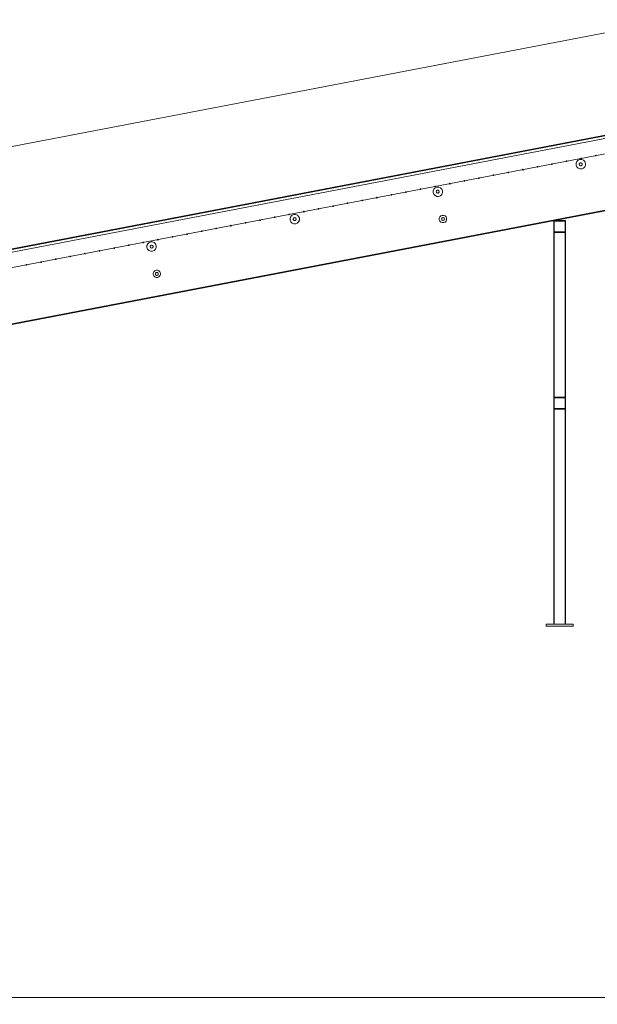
# Model space of a CAD drawing. Header units: millimetres. Extents: x -4395 to 65662, y -65530 to 6847.
# Tile 929 of 1034: x 36567 to 40453, y -2545 to 4080. Entities that reach past the tile are written whole.
import ezdxf

# ---------------------------------------------------------------- set-up
doc = ezdxf.new("R2010")
doc.units = ezdxf.units.MM
doc.layers.add('COTAS_P', color=1, linetype='Continuous', lineweight=0)
doc.layers.add('lateral_C03', color=7, linetype='Continuous', lineweight=0)
doc.dimstyles.new('R19_100', dxfattribs={"dimtxt": 250, "dimasz": 150, "dimexe": 150, "dimexo": 80, "dimgap": 100, "dimtad": 1, "dimtih": 1, "dimtoh": 1, "dimdsep": 46, "dimcen": 0.09, "dimadec": 0, "dimazin": 0, "dimtfac": 1, "dimtdec": 4, "dimtofl": 0, "dimtmove": 0, "dimatfit": 3, "dimfxl": 1, "dimtolj": 1, "dimtzin": 0, "dimarcsym": 0})

# ---------------------------------------------------------------- blocks, each defined once
blk = doc.blocks.new('DIM_R33_10')
at = {"layer": 'COTAS_P'}
for p, q in [((27230.5, 1444.9), (40881.6, 4063.8)), ((40881.6, 4063.8), (40725.8, 4079.7)), ((40881.6, 4063.8), (40742.7, 3991.3)), ((41051.1, 3179.9), (40881.6, 4063.8)), ((27230.5, 1444.9), (27369.3, 1517.3)), ((27400.1, 561), (27230.5, 1444.9)), ((27230.5, 1444.9), (27386.3, 1428.9))]:
    blk.add_line(p, q, dxfattribs=at)
blk.add_text('13900 P', height=250, rotation=10.86, dxfattribs=at).set_placement((34037.2, 2852.5))
blk = doc.blocks.new('DIM_R33_30')
at = {"layer": 'COTAS_P'}
for p, q in [((112.7, 0), (112.7, -2500)), ((65298.1, 0), (65298.1, -2500)), ((112.7, -2500), (262.7, -2455)), ((112.7, -2500), (65298.1, -2500)), ((112.7, -2500), (262.7, -2545)), ((65298.1, -2500), (65148.1, -2455)), ((65298.1, -2500), (65148.1, -2545))]:
    blk.add_line(p, q, dxfattribs=at)
blk.add_text('65185.39 P', height=250, dxfattribs=at).set_placement((32705.4, -2400))

msp = doc.modelspace()

# ---------------------------------------------------------------- linework, layer by layer
at = {"layer": 'lateral_C03'}
for p, q in [((27259.655, 762.147), (41107.13, 3418.726)), ((27260.408, 758.219), (41107.884, 3414.798)), ((27391.471, 765.035), (40890.305, 3354.728)), ((27410.689, 664.861), (40909.523, 3254.555)), ((40244.543, 3128.781), (40244.157, 3126.907)), ((40244.157, 3126.907), (40245.209, 3125.309)), ((40246.141, 3129.833), (40244.543, 3128.781)), ((40245.209, 3125.309), (40247.083, 3124.923)), ((40248.015, 3129.447), (40246.141, 3129.833)), ((40247.083, 3124.923), (40248.681, 3125.975)), ((40249.067, 3127.849), (40248.015, 3129.447)), ((40248.681, 3125.975), (40249.067, 3127.849)), ((40315.674, 3124.975), (40310.818, 3113.472)), ((40324.563, 3133.743), (40315.674, 3124.975)), ((40336.13, 3138.443), (40324.563, 3133.743)), ((40336.661, 3115.368), (40333.883, 3112.628)), ((40348.616, 3138.358), (40336.13, 3138.443)), ((40340.276, 3116.837), (40336.661, 3115.368)), ((40344.177, 3116.81), (40340.276, 3116.837)), ((40342.752, 3147.622), (40342.366, 3145.748)), ((40342.366, 3145.748), (40343.418, 3144.15)), ((40344.35, 3148.674), (40342.752, 3147.622)), ((40343.418, 3144.15), (40345.292, 3143.764)), ((40347.772, 3115.292), (40344.177, 3116.81)), ((40346.224, 3148.288), (40344.35, 3148.674)), ((40345.292, 3143.764), (40346.89, 3144.816)), ((40347.276, 3146.69), (40346.224, 3148.288)), ((40346.89, 3144.816), (40347.276, 3146.69)), ((40350.512, 3112.515), (40347.772, 3115.292)), ((40360.119, 3133.501), (40348.616, 3138.358)), ((40368.887, 3124.612), (40360.119, 3133.501)), ((40373.586, 3113.045), (40368.887, 3124.612)), ((40440.961, 3166.463), (40440.575, 3164.589)), ((40440.575, 3164.589), (40441.627, 3162.991)), ((40442.559, 3167.515), (40440.961, 3166.463)), ((40441.627, 3162.991), (40443.501, 3162.605)), ((40444.433, 3167.129), (40442.559, 3167.515)), ((40443.501, 3162.605), (40445.099, 3163.657)), ((40445.485, 3165.531), (40444.433, 3167.129)), ((40445.099, 3163.657), (40445.485, 3165.531)), ((39851.707, 3053.417), (39851.32, 3051.543)), ((39851.32, 3051.543), (39852.373, 3049.945)), ((39853.305, 3054.47), (39851.707, 3053.417)), ((39852.373, 3049.945), (39854.247, 3049.559)), ((39855.179, 3054.083), (39853.305, 3054.47)), ((39854.247, 3049.559), (39855.845, 3050.611)), ((39856.231, 3052.485), (39855.179, 3054.083)), ((39855.845, 3050.611), (39856.231, 3052.485)), ((39949.916, 3072.258), (39949.53, 3070.384)), ((39949.53, 3070.384), (39950.582, 3068.786)), ((39951.514, 3073.31), (39949.916, 3072.258)), ((39950.582, 3068.786), (39952.456, 3068.4)), ((39953.388, 3072.924), (39951.514, 3073.31)), ((39952.456, 3068.4), (39954.054, 3069.452)), ((39954.44, 3071.326), (39953.388, 3072.924)), ((39954.054, 3069.452), (39954.44, 3071.326)), ((40048.125, 3091.099), (40047.739, 3089.225)), ((40047.739, 3089.225), (40048.791, 3087.627)), ((40049.723, 3092.151), (40048.125, 3091.099)), ((40048.791, 3087.627), (40050.665, 3087.241)), ((40051.597, 3091.765), (40049.723, 3092.151)), ((40050.665, 3087.241), (40052.263, 3088.293)), ((40052.649, 3090.167), (40051.597, 3091.765)), ((40052.263, 3088.293), (40052.649, 3090.167)), ((40146.334, 3109.94), (40145.948, 3108.066)), ((40145.948, 3108.066), (40147, 3106.468)), ((40147.932, 3110.992), (40146.334, 3109.94)), ((40147, 3106.468), (40148.874, 3106.082)), ((40149.806, 3110.606), (40147.932, 3110.992)), ((40148.874, 3106.082), (40150.472, 3107.134)), ((40150.858, 3109.008), (40149.806, 3110.606)), ((40150.472, 3107.134), (40150.858, 3109.008)), ((40310.818, 3113.472), (40310.733, 3100.987)), ((40310.733, 3100.987), (40315.432, 3089.419)), ((40315.432, 3089.419), (40324.201, 3080.53)), ((40324.201, 3080.53), (40335.703, 3075.674)), ((40332.365, 3109.033), (40332.339, 3105.132)), ((40332.339, 3105.132), (40333.807, 3101.517)), ((40333.883, 3112.628), (40332.365, 3109.033)), ((40333.807, 3101.517), (40336.547, 3098.739)), ((40335.703, 3075.674), (40348.189, 3075.589)), ((40336.547, 3098.739), (40340.142, 3097.221)), ((40340.142, 3097.221), (40344.044, 3097.195)), ((40344.044, 3097.195), (40347.659, 3098.663)), ((40347.659, 3098.663), (40350.436, 3101.404)), ((40348.189, 3075.589), (40359.756, 3080.288)), ((40350.436, 3101.404), (40351.954, 3104.998)), ((40351.981, 3108.9), (40350.512, 3112.515)), ((40351.954, 3104.998), (40351.981, 3108.9)), ((40359.756, 3080.288), (40368.645, 3089.057)), ((40368.645, 3089.057), (40373.502, 3100.559)), ((40373.502, 3100.559), (40373.586, 3113.045)), ((39557.079, 2996.894), (39556.693, 2995.02)), ((39556.693, 2995.02), (39557.745, 2993.422)), ((39558.678, 2997.947), (39557.079, 2996.894)), ((39557.745, 2993.422), (39559.62, 2993.036)), ((39560.552, 2997.56), (39558.678, 2997.947)), ((39559.62, 2993.036), (39561.218, 2994.088)), ((39561.604, 2995.962), (39560.552, 2997.56)), ((39561.218, 2994.088), (39561.604, 2995.962)), ((39655.288, 3015.735), (39654.902, 3013.861)), ((39654.902, 3013.861), (39655.955, 3012.263)), ((39656.887, 3016.788), (39655.288, 3015.735)), ((39655.955, 3012.263), (39657.829, 3011.877)), ((39658.761, 3016.401), (39656.887, 3016.788)), ((39657.829, 3011.877), (39659.427, 3012.929)), ((39659.813, 3014.803), (39658.761, 3016.401)), ((39659.427, 3012.929), (39659.813, 3014.803)), ((39753.497, 3034.576), (39753.111, 3032.702)), ((39753.111, 3032.702), (39754.164, 3031.104)), ((39755.096, 3035.629), (39753.497, 3034.576)), ((39754.164, 3031.104), (39756.038, 3030.718)), ((39756.97, 3035.242), (39755.096, 3035.629)), ((39756.038, 3030.718), (39757.636, 3031.77)), ((39758.022, 3033.644), (39756.97, 3035.242)), ((39757.636, 3031.77), (39758.022, 3033.644)), ((27353.106, 275.03), (41200.582, 2931.609)), ((27353.86, 271.102), (41201.335, 2927.681)), ((39164.243, 2921.53), (39163.857, 2919.656)), ((39163.857, 2919.656), (39164.909, 2918.058)), ((39165.841, 2922.583), (39164.243, 2921.53)), ((39164.909, 2918.058), (39166.783, 2917.672)), ((39167.715, 2922.197), (39165.841, 2922.583)), ((39166.783, 2917.672), (39168.382, 2918.724)), ((39168.768, 2920.598), (39167.715, 2922.197)), ((39168.382, 2918.724), (39168.768, 2920.598)), ((39262.452, 2940.371), (39262.066, 2938.497)), ((39262.066, 2938.497), (39263.118, 2936.899)), ((39264.05, 2941.424), (39262.452, 2940.371)), ((39263.118, 2936.899), (39264.992, 2936.513)), ((39265.924, 2941.038), (39264.05, 2941.424)), ((39264.992, 2936.513), (39266.591, 2937.565)), ((39266.977, 2939.439), (39265.924, 2941.038)), ((39266.591, 2937.565), (39266.977, 2939.439)), ((39348.369, 2928.83), (39348.284, 2916.345)), ((39348.284, 2916.345), (39352.984, 2904.777)), ((39353.226, 2940.333), (39348.369, 2928.83)), ((39362.114, 2949.101), (39353.226, 2940.333)), ((39360.661, 2959.212), (39360.275, 2957.338)), ((39360.275, 2957.338), (39361.327, 2955.74)), ((39362.259, 2960.265), (39360.661, 2959.212)), ((39361.327, 2955.74), (39363.201, 2955.354)), ((39373.682, 2953.801), (39362.114, 2949.101)), ((39364.133, 2959.879), (39362.259, 2960.265)), ((39363.201, 2955.354), (39364.8, 2956.406)), ((39365.186, 2958.28), (39364.133, 2959.879)), ((39364.8, 2956.406), (39365.186, 2958.28)), ((39369.917, 2924.392), (39369.89, 2920.49)), ((39369.89, 2920.49), (39371.359, 2916.875)), ((39371.434, 2927.986), (39369.917, 2924.392)), ((39371.359, 2916.875), (39374.099, 2914.097)), ((39374.212, 2930.726), (39371.434, 2927.986)), ((39386.167, 2953.716), (39373.682, 2953.801)), ((39377.827, 2932.195), (39374.212, 2930.726)), ((39381.729, 2932.168), (39377.827, 2932.195)), ((39385.323, 2930.651), (39381.729, 2932.168)), ((39385.21, 2914.022), (39387.988, 2916.762)), ((39388.063, 2927.873), (39385.323, 2930.651)), ((39397.67, 2948.859), (39386.167, 2953.716)), ((39387.988, 2916.762), (39389.505, 2920.356)), ((39389.532, 2924.258), (39388.063, 2927.873)), ((39389.505, 2920.356), (39389.532, 2924.258)), ((39406.438, 2939.971), (39397.67, 2948.859)), ((39406.196, 2904.415), (39411.053, 2915.918)), ((39411.138, 2928.403), (39406.438, 2939.971)), ((39411.053, 2915.918), (39411.138, 2928.403)), ((39458.87, 2978.053), (39458.484, 2976.179)), ((39458.484, 2976.179), (39459.536, 2974.581)), ((39460.468, 2979.106), (39458.87, 2978.053)), ((39459.536, 2974.581), (39461.411, 2974.195)), ((39462.343, 2978.72), (39460.468, 2979.106)), ((39461.411, 2974.195), (39463.009, 2975.247)), ((39463.395, 2977.121), (39462.343, 2978.72)), ((39463.009, 2975.247), (39463.395, 2977.121)), ((38869.616, 2865.007), (38869.23, 2863.133)), ((38869.23, 2863.133), (38870.282, 2861.535)), ((38871.214, 2866.06), (38869.616, 2865.007)), ((38870.282, 2861.535), (38872.156, 2861.149)), ((38873.088, 2865.674), (38871.214, 2866.06)), ((38872.156, 2861.149), (38873.754, 2862.201)), ((38874.14, 2864.075), (38873.088, 2865.674)), ((38873.754, 2862.201), (38874.14, 2864.075)), ((38967.825, 2883.848), (38967.439, 2881.974)), ((38967.439, 2881.974), (38968.491, 2880.376)), ((38969.423, 2884.901), (38967.825, 2883.848)), ((38968.491, 2880.376), (38970.365, 2879.99)), ((38971.297, 2884.515), (38969.423, 2884.901)), ((38970.365, 2879.99), (38971.963, 2881.042)), ((38972.349, 2882.916), (38971.297, 2884.515)), ((38971.963, 2881.042), (38972.349, 2882.916)), ((39066.034, 2902.689), (39065.648, 2900.815)), ((39065.648, 2900.815), (39066.7, 2899.217)), ((39067.632, 2903.742), (39066.034, 2902.689)), ((39066.7, 2899.217), (39068.574, 2898.831)), ((39069.506, 2903.356), (39067.632, 2903.742)), ((39068.574, 2898.831), (39070.172, 2899.883)), ((39070.559, 2901.757), (39069.506, 2903.356)), ((39070.172, 2899.883), (39070.559, 2901.757)), ((39352.984, 2904.777), (39361.752, 2895.889)), ((39361.752, 2895.889), (39373.255, 2891.032)), ((39373.255, 2891.032), (39385.74, 2890.947)), ((39374.099, 2914.097), (39377.693, 2912.58)), ((39377.693, 2912.58), (39381.595, 2912.553)), ((39381.595, 2912.553), (39385.21, 2914.022)), ((39385.74, 2890.947), (39397.308, 2895.647)), ((39397.308, 2895.647), (39406.196, 2904.415)), ((38476.78, 2789.644), (38476.394, 2787.769)), ((38476.394, 2787.769), (38477.446, 2786.171)), ((38478.378, 2790.696), (38476.78, 2789.644)), ((38477.446, 2786.171), (38479.32, 2785.785)), ((38480.252, 2790.31), (38478.378, 2790.696)), ((38479.32, 2785.785), (38480.918, 2786.837)), ((38481.304, 2788.711), (38480.252, 2790.31)), ((38480.918, 2786.837), (38481.304, 2788.711)), ((38574.989, 2808.485), (38574.603, 2806.61)), ((38574.603, 2806.61), (38575.655, 2805.012)), ((38576.587, 2809.537), (38574.989, 2808.485)), ((38575.655, 2805.012), (38577.529, 2804.626)), ((38578.461, 2809.151), (38576.587, 2809.537)), ((38577.529, 2804.626), (38579.127, 2805.678)), ((38579.513, 2807.552), (38578.461, 2809.151)), ((38579.127, 2805.678), (38579.513, 2807.552)), ((38673.198, 2827.325), (38672.812, 2825.451)), ((38672.812, 2825.451), (38673.864, 2823.853)), ((38674.796, 2828.378), (38673.198, 2827.325)), ((38673.864, 2823.853), (38675.738, 2823.467)), ((38676.67, 2827.992), (38674.796, 2828.378)), ((38675.738, 2823.467), (38677.336, 2824.519)), ((38677.722, 2826.393), (38676.67, 2827.992)), ((38677.336, 2824.519), (38677.722, 2826.393)), ((38771.407, 2846.166), (38771.021, 2844.292)), ((38771.021, 2844.292), (38772.073, 2842.694)), ((38773.005, 2847.219), (38771.407, 2846.166)), ((38772.073, 2842.694), (38773.947, 2842.308)), ((38774.879, 2846.833), (38773.005, 2847.219)), ((38773.947, 2842.308), (38775.545, 2843.36)), ((38775.931, 2845.234), (38774.879, 2846.833)), ((38775.545, 2843.36), (38775.931, 2845.234)), ((38182.153, 2733.121), (38181.767, 2731.246)), ((38181.767, 2731.246), (38182.819, 2729.648)), ((38183.751, 2734.173), (38182.153, 2733.121)), ((38182.819, 2729.648), (38184.693, 2729.262)), ((38185.625, 2733.787), (38183.751, 2734.173)), ((38184.693, 2729.262), (38186.291, 2730.314)), ((38186.677, 2732.189), (38185.625, 2733.787)), ((38186.291, 2730.314), (38186.677, 2732.189)), ((38280.362, 2751.962), (38279.976, 2750.087)), ((38279.976, 2750.087), (38281.028, 2748.489)), ((38281.96, 2753.014), (38280.362, 2751.962)), ((38281.028, 2748.489), (38282.902, 2748.103)), ((38283.834, 2752.628), (38281.96, 2753.014)), ((38282.902, 2748.103), (38284.5, 2749.155)), ((38284.886, 2751.03), (38283.834, 2752.628)), ((38284.5, 2749.155), (38284.886, 2751.03)), ((38378.571, 2770.803), (38378.185, 2768.928)), ((38378.185, 2768.928), (38379.237, 2767.33)), ((38380.169, 2771.855), (38378.571, 2770.803)), ((38379.237, 2767.33), (38381.111, 2766.944)), ((38382.043, 2771.469), (38380.169, 2771.855)), ((38381.111, 2766.944), (38382.709, 2767.996)), ((38383.095, 2769.871), (38382.043, 2771.469)), ((38382.709, 2767.996), (38383.095, 2769.871)), ((38385.92, 2744.189), (38385.835, 2731.703)), ((38385.835, 2731.703), (38390.535, 2720.136)), ((38390.777, 2755.691), (38385.92, 2744.189)), ((38390.535, 2720.136), (38399.303, 2711.247)), ((38399.666, 2764.46), (38390.777, 2755.691)), ((38411.233, 2769.159), (38399.666, 2764.46)), ((38407.468, 2739.75), (38407.441, 2735.848)), ((38407.441, 2735.848), (38408.91, 2732.233)), ((38408.986, 2743.345), (38407.468, 2739.75)), ((38408.91, 2732.233), (38411.65, 2729.456)), ((38411.763, 2746.085), (38408.986, 2743.345)), ((38423.719, 2769.074), (38411.233, 2769.159)), ((38411.65, 2729.456), (38415.245, 2727.938)), ((38415.378, 2747.553), (38411.763, 2746.085)), ((38415.245, 2727.938), (38419.146, 2727.911)), ((38419.28, 2747.527), (38415.378, 2747.553)), ((38419.146, 2727.911), (38422.761, 2729.38)), ((38422.874, 2746.009), (38419.28, 2747.527)), ((38422.761, 2729.38), (38425.539, 2732.12)), ((38425.615, 2743.231), (38422.874, 2746.009)), ((38435.221, 2764.218), (38423.719, 2769.074)), ((38425.539, 2732.12), (38427.057, 2735.715)), ((38427.083, 2739.616), (38425.615, 2743.231)), ((38427.057, 2735.715), (38427.083, 2739.616)), ((38434.859, 2711.005), (38443.748, 2719.773)), ((38443.99, 2755.329), (38435.221, 2764.218)), ((38443.748, 2719.773), (38448.604, 2731.276)), ((38448.689, 2743.761), (38443.99, 2755.329)), ((38448.604, 2731.276), (38448.689, 2743.761)), ((39390.458, 2743.767), (39390.391, 2734.013)), ((39390.391, 2734.013), (39394.063, 2724.976)), ((39394.252, 2752.754), (39390.458, 2743.767)), ((39394.063, 2724.976), (39400.913, 2718.031)), ((39401.196, 2759.604), (39394.252, 2752.754)), ((39400.913, 2718.031), (39409.9, 2714.237)), ((39410.233, 2763.275), (39401.196, 2759.604)), ((39405.149, 2740.741), (39405.123, 2736.839)), ((39405.123, 2736.839), (39406.591, 2733.224)), ((39406.667, 2744.335), (39405.149, 2740.741)), ((39406.591, 2733.224), (39409.331, 2730.446)), ((39409.445, 2747.075), (39406.667, 2744.335)), ((39409.331, 2730.446), (39412.926, 2728.929)), ((39413.059, 2748.544), (39409.445, 2747.075)), ((39419.988, 2763.209), (39410.233, 2763.275)), ((39412.926, 2728.929), (39416.828, 2728.902)), ((39416.961, 2748.517), (39413.059, 2748.544)), ((39416.828, 2728.902), (39420.443, 2730.371)), ((39420.556, 2747), (39416.961, 2748.517)), ((39419.654, 2714.171), (39428.691, 2717.842)), ((39428.974, 2759.415), (39419.988, 2763.209)), ((39420.443, 2730.371), (39423.22, 2733.111)), ((39423.296, 2744.222), (39420.556, 2747)), ((39423.22, 2733.111), (39424.738, 2736.705)), ((39424.764, 2740.607), (39423.296, 2744.222)), ((39424.738, 2736.705), (39424.764, 2740.607)), ((39428.691, 2717.842), (39435.635, 2724.693)), ((39435.824, 2752.471), (39428.974, 2759.415)), ((39435.635, 2724.693), (39439.429, 2733.679)), ((39439.496, 2743.433), (39435.824, 2752.471)), ((39439.429, 2733.679), (39439.496, 2743.433)), ((40240.067, 2727.918), (40160.067, 2727.918)), ((40164.067, 2723.918), (40160.067, 2727.918)), ((40160.067, 2727.918), (40160.067, 2647.918)), ((40236.067, 2723.918), (40164.067, 2723.918)), ((40164.067, 2723.918), (40164.067, 2651.918)), ((40236.067, 2723.918), (40240.067, 2727.918)), ((40236.067, 2651.918), (40236.067, 2723.918)), ((40240.067, 2647.918), (40240.067, 2727.918)), ((37789.316, 2657.757), (37788.93, 2655.883)), ((37788.93, 2655.883), (37789.983, 2654.284)), ((37790.915, 2658.809), (37789.316, 2657.757)), ((37789.983, 2654.284), (37791.857, 2653.898)), ((37792.789, 2658.423), (37790.915, 2658.809)), ((37791.857, 2653.898), (37793.455, 2654.951)), ((37793.841, 2656.825), (37792.789, 2658.423)), ((37793.455, 2654.951), (37793.841, 2656.825)), ((37887.526, 2676.598), (37887.139, 2674.724)), ((37887.139, 2674.724), (37888.192, 2673.125)), ((37889.124, 2677.65), (37887.526, 2676.598)), ((37888.192, 2673.125), (37890.066, 2672.739)), ((37890.998, 2677.264), (37889.124, 2677.65)), ((37890.066, 2672.739), (37891.664, 2673.792)), ((37892.05, 2675.666), (37890.998, 2677.264)), ((37891.664, 2673.792), (37892.05, 2675.666)), ((37985.735, 2695.439), (37985.349, 2693.565)), ((37985.349, 2693.565), (37986.401, 2691.966)), ((37987.333, 2696.491), (37985.735, 2695.439)), ((37986.401, 2691.966), (37988.275, 2691.58)), ((37989.207, 2696.105), (37987.333, 2696.491)), ((37988.275, 2691.58), (37989.873, 2692.632)), ((37990.259, 2694.507), (37989.207, 2696.105)), ((37989.873, 2692.632), (37990.259, 2694.507)), ((38083.944, 2714.28), (38083.558, 2712.406)), ((38083.558, 2712.406), (38084.61, 2710.807)), ((38085.542, 2715.332), (38083.944, 2714.28)), ((38084.61, 2710.807), (38086.484, 2710.421)), ((38087.416, 2714.946), (38085.542, 2715.332)), ((38086.484, 2710.421), (38088.082, 2711.473)), ((38088.468, 2713.348), (38087.416, 2714.946)), ((38088.082, 2711.473), (38088.468, 2713.348)), ((38399.303, 2711.247), (38410.806, 2706.39)), ((38410.806, 2706.39), (38423.291, 2706.305)), ((38423.291, 2706.305), (38434.859, 2711.005)), ((39409.9, 2714.237), (39419.654, 2714.171)), ((40160.067, 2647.918), (40164.067, 2651.918)), ((40164.067, 2651.918), (40236.067, 2651.918)), ((40236.067, 2651.918), (40240.067, 2647.918)), ((37448.784, 2584.518), (37437.217, 2579.818)), ((37461.27, 2584.433), (37448.784, 2584.518)), ((37472.773, 2579.576), (37461.27, 2584.433)), ((37494.689, 2601.234), (37494.303, 2599.36)), ((37494.303, 2599.36), (37495.355, 2597.761)), ((37496.287, 2602.286), (37494.689, 2601.234)), ((37495.355, 2597.761), (37497.23, 2597.375)), ((37498.162, 2601.9), (37496.287, 2602.286)), ((37497.23, 2597.375), (37498.828, 2598.428)), ((37499.214, 2600.302), (37498.162, 2601.9)), ((37498.828, 2598.428), (37499.214, 2600.302)), ((37592.898, 2620.075), (37592.512, 2618.201)), ((37592.512, 2618.201), (37593.565, 2616.602)), ((37594.497, 2621.127), (37592.898, 2620.075)), ((37593.565, 2616.602), (37595.439, 2616.216)), ((37596.371, 2620.741), (37594.497, 2621.127)), ((37595.439, 2616.216), (37597.037, 2617.269)), ((37597.423, 2619.143), (37596.371, 2620.741)), ((37597.037, 2617.269), (37597.423, 2619.143)), ((37691.107, 2638.916), (37690.721, 2637.042)), ((37690.721, 2637.042), (37691.774, 2635.443)), ((37692.706, 2639.968), (37691.107, 2638.916)), ((37691.774, 2635.443), (37693.648, 2635.057)), ((37694.58, 2639.582), (37692.706, 2639.968)), ((37693.648, 2635.057), (37695.246, 2636.11)), ((37695.632, 2637.984), (37694.58, 2639.582)), ((37695.246, 2636.11), (37695.632, 2637.984)), ((40240.067, 2647.918), (40160.067, 2647.918)), ((40160.067, 2647.918), (40160.067, 12)), ((40164.067, 2647.918), (40160.067, 2647.918)), ((40164.067, 12), (40164.067, 2647.918)), ((40164.067, 2647.918), (40236.067, 2647.918)), ((40236.067, 2647.918), (40236.067, 12)), ((40240.067, 2647.918), (40236.067, 2647.918)), ((40240.067, 12), (40240.067, 2647.918)), ((37101.853, 2525.87), (37101.467, 2523.996)), ((37101.467, 2523.996), (37102.519, 2522.397)), ((37103.451, 2526.922), (37101.853, 2525.87)), ((37102.519, 2522.397), (37104.393, 2522.011)), ((37105.325, 2526.536), (37103.451, 2526.922)), ((37104.393, 2522.011), (37105.991, 2523.064)), ((37106.378, 2524.938), (37105.325, 2526.536)), ((37105.991, 2523.064), (37106.378, 2524.938)), ((37200.062, 2544.711), (37199.676, 2542.837)), ((37199.676, 2542.837), (37200.728, 2541.238)), ((37201.66, 2545.763), (37200.062, 2544.711)), ((37200.728, 2541.238), (37202.602, 2540.852)), ((37203.534, 2545.377), (37201.66, 2545.763)), ((37202.602, 2540.852), (37204.201, 2541.905)), ((37204.587, 2543.779), (37203.534, 2545.377)), ((37204.201, 2541.905), (37204.587, 2543.779)), ((37298.271, 2563.552), (37297.885, 2561.678)), ((37297.885, 2561.678), (37298.937, 2560.079)), ((37299.869, 2564.604), (37298.271, 2563.552)), ((37298.937, 2560.079), (37300.811, 2559.693)), ((37301.743, 2564.218), (37299.869, 2564.604)), ((37300.811, 2559.693), (37302.41, 2560.746)), ((37302.796, 2562.62), (37301.743, 2564.218)), ((37302.41, 2560.746), (37302.796, 2562.62)), ((37396.48, 2582.393), (37396.094, 2580.519)), ((37396.094, 2580.519), (37397.146, 2578.92)), ((37398.078, 2583.445), (37396.48, 2582.393)), ((37397.146, 2578.92), (37399.02, 2578.534)), ((37399.953, 2583.059), (37398.078, 2583.445)), ((37399.02, 2578.534), (37400.619, 2579.587)), ((37401.005, 2581.461), (37399.953, 2583.059)), ((37400.619, 2579.587), (37401.005, 2581.461)), ((37423.472, 2559.547), (37423.387, 2547.062)), ((37423.387, 2547.062), (37428.086, 2535.494)), ((37428.328, 2571.05), (37423.472, 2559.547)), ((37428.086, 2535.494), (37436.855, 2526.605)), ((37437.217, 2579.818), (37428.328, 2571.05)), ((37436.855, 2526.605), (37448.357, 2521.749)), ((37445.019, 2555.108), (37444.993, 2551.207)), ((37444.993, 2551.207), (37446.461, 2547.592)), ((37446.537, 2558.703), (37445.019, 2555.108)), ((37446.461, 2547.592), (37449.201, 2544.814)), ((37449.315, 2561.443), (37446.537, 2558.703)), ((37448.357, 2521.749), (37460.843, 2521.664)), ((37449.201, 2544.814), (37452.796, 2543.296)), ((37452.929, 2562.912), (37449.315, 2561.443)), ((37452.796, 2543.296), (37456.698, 2543.27)), ((37456.831, 2562.885), (37452.929, 2562.912)), ((37456.698, 2543.27), (37460.313, 2544.738)), ((37460.426, 2561.367), (37456.831, 2562.885)), ((37460.313, 2544.738), (37463.09, 2547.479)), ((37463.166, 2558.59), (37460.426, 2561.367)), ((37460.843, 2521.664), (37472.41, 2526.363)), ((37463.09, 2547.479), (37464.608, 2551.073)), ((37464.634, 2554.975), (37463.166, 2558.59)), ((37464.608, 2551.073), (37464.634, 2554.975)), ((37472.41, 2526.363), (37481.299, 2535.132)), ((37481.541, 2570.687), (37472.773, 2579.576)), ((37481.299, 2535.132), (37486.155, 2546.634)), ((37486.24, 2559.12), (37481.541, 2570.687)), ((37486.155, 2546.634), (37486.24, 2559.12)), ((36710.615, 2451.558), (36709.017, 2450.506)), ((36712.489, 2451.172), (36710.615, 2451.558)), ((36713.541, 2449.574), (36712.489, 2451.172)), ((36807.226, 2469.347), (36806.84, 2467.473)), ((36806.84, 2467.473), (36807.892, 2465.875)), ((36808.824, 2470.399), (36807.226, 2469.347)), ((36807.892, 2465.875), (36809.766, 2465.488)), ((36810.698, 2470.013), (36808.824, 2470.399)), ((36809.766, 2465.488), (36811.364, 2466.541)), ((36811.75, 2468.415), (36810.698, 2470.013)), ((36811.364, 2466.541), (36811.75, 2468.415)), ((36905.435, 2488.188), (36905.049, 2486.314)), ((36905.049, 2486.314), (36906.101, 2484.716)), ((36907.033, 2489.24), (36905.435, 2488.188)), ((36906.101, 2484.716), (36907.975, 2484.329)), ((36908.907, 2488.854), (36907.033, 2489.24)), ((36907.975, 2484.329), (36909.573, 2485.382)), ((36909.959, 2487.256), (36908.907, 2488.854)), ((36909.573, 2485.382), (36909.959, 2487.256)), ((37003.644, 2507.029), (37003.258, 2505.155)), ((37003.258, 2505.155), (37004.31, 2503.557)), ((37005.242, 2508.081), (37003.644, 2507.029)), ((37004.31, 2503.557), (37006.184, 2503.17)), ((37007.116, 2507.695), (37005.242, 2508.081)), ((37006.184, 2503.17), (37007.782, 2504.223)), ((37008.169, 2506.097), (37007.116, 2507.695)), ((37007.782, 2504.223), (37008.169, 2506.097)), ((36610.808, 2431.665), (36610.422, 2429.791)), ((36610.422, 2429.791), (36611.474, 2428.193)), ((36612.406, 2432.717), (36610.808, 2431.665)), ((36611.474, 2428.193), (36613.348, 2427.807)), ((36614.28, 2432.331), (36612.406, 2432.717)), ((36613.348, 2427.807), (36614.946, 2428.859)), ((36615.332, 2430.733), (36614.28, 2432.331)), ((36614.946, 2428.859), (36615.332, 2430.733)), ((36709.017, 2450.506), (36708.631, 2448.632)), ((36708.631, 2448.632), (36709.683, 2447.034)), ((36709.683, 2447.034), (36711.557, 2446.647)), ((36711.557, 2446.647), (36713.155, 2447.7)), ((36713.155, 2447.7), (36713.541, 2449.574)), ((37476.299, 2390.321), (37469.354, 2383.47)), ((37485.336, 2393.992), (37476.299, 2390.321)), ((37495.09, 2393.926), (37485.336, 2393.992)), ((37504.077, 2390.131), (37495.09, 2393.926)), ((37510.927, 2383.187), (37504.077, 2390.131)), ((37465.56, 2374.484), (37465.494, 2364.73)), ((37465.494, 2364.73), (37469.165, 2355.692)), ((37469.354, 2383.47), (37465.56, 2374.484)), ((37469.165, 2355.692), (37476.016, 2348.748)), ((37476.016, 2348.748), (37485.002, 2344.954)), ((37480.252, 2371.457), (37480.225, 2367.556)), ((37480.225, 2367.556), (37481.694, 2363.941)), ((37481.77, 2375.052), (37480.252, 2371.457)), ((37481.694, 2363.941), (37484.434, 2361.163)), ((37484.547, 2377.792), (37481.77, 2375.052)), ((37484.434, 2361.163), (37488.029, 2359.645)), ((37488.162, 2379.261), (37484.547, 2377.792)), ((37485.002, 2344.954), (37494.756, 2344.887)), ((37488.029, 2359.645), (37491.93, 2359.619)), ((37492.064, 2379.234), (37488.162, 2379.261)), ((37491.93, 2359.619), (37495.545, 2361.087)), ((37495.658, 2377.716), (37492.064, 2379.234)), ((37494.756, 2344.887), (37503.794, 2348.559)), ((37495.545, 2361.087), (37498.323, 2363.828)), ((37498.399, 2374.939), (37495.658, 2377.716)), ((37498.323, 2363.828), (37499.841, 2367.422)), ((37499.867, 2371.324), (37498.399, 2374.939)), ((37499.841, 2367.422), (37499.867, 2371.324)), ((37503.794, 2348.559), (37510.738, 2355.409)), ((37510.738, 2355.409), (37514.532, 2364.396)), ((37514.598, 2374.15), (37510.927, 2383.187)), ((37514.532, 2364.396), (37514.598, 2374.15)), ((40240.067, 1540.355), (40160.067, 1540.355)), ((40164.067, 1536.355), (40160.067, 1540.355)), ((40160.067, 1540.355), (40160.067, 1460.355)), ((40236.067, 1536.355), (40164.067, 1536.355)), ((40164.067, 1536.355), (40164.067, 1464.355)), ((40236.067, 1536.355), (40240.067, 1540.355)), ((40236.067, 1464.355), (40236.067, 1536.355)), ((40240.067, 1460.355), (40240.067, 1540.355)), ((40160.067, 1460.355), (40164.067, 1464.355)), ((40160.067, 1460.355), (40240.067, 1460.355)), ((40164.067, 1464.355), (40236.067, 1464.355)), ((40236.067, 1464.355), (40240.067, 1460.355)), ((40110.067, 12), (40290.067, 12)), ((40110.067, 12), (40110.067, 0)), ((40110.067, 0), (40290.067, 0)), ((40160.067, 12), (40240.067, 12)), ((40160.067, 12), (40164.067, 12)), ((40236.067, 12), (40164.067, 12)), ((40236.067, 12), (40240.067, 12)), ((40290.067, 0), (40290.067, 12))]:
    msp.add_line(p, q, dxfattribs=at)

# ---------------------------------------------------------------- dimensions: what is measured, and where the dimension line sits
at = {"layer": 'COTAS_P'}
for p1, p2, distance, picture, middle in [((27400.067, 561), (41051.125, 3179.897), 900, 'DIM_R33_10', (34056.027, 2754.33)), ((112.7, 0), (65298.0949, 0), -2500, 'DIM_R33_30', (32705.3975, -2500))]:
    dim = msp.add_aligned_dim(p1=p1, p2=p2, distance=distance, text='<> P', dimstyle='R19_100', dxfattribs=at)
    dim.commit()
    dim.dimension.update_dxf_attribs({"geometry": picture, "text_midpoint": middle})

doc.saveas('drawing.dxf')
